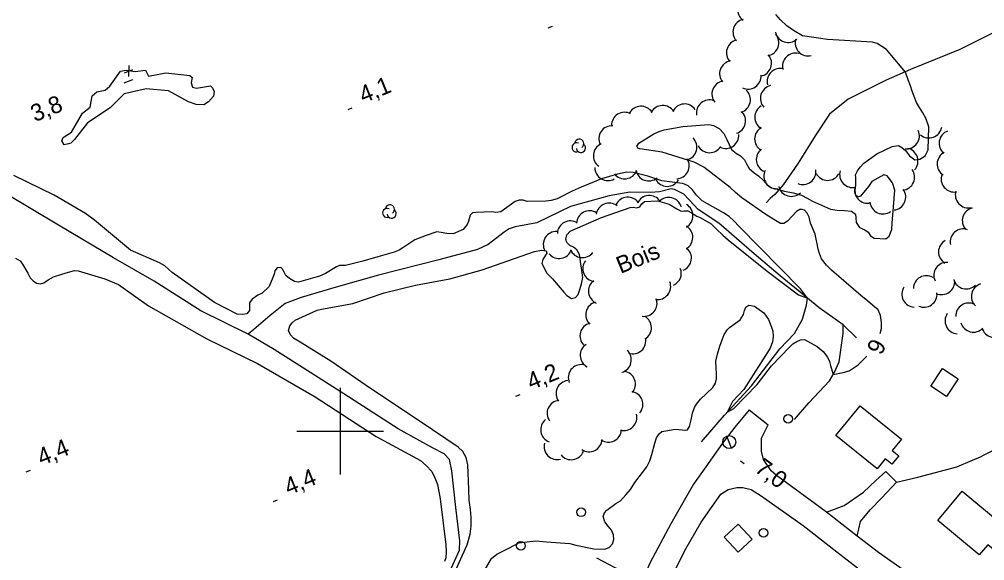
# Model space of a CAD drawing. Extents: x 362852 to 366875, y 5563573 to 5566479.
# Drawn here: x 363726 to 363948.7, y 5565170.1 to 5565295 of the extents above; entities that cross this region are included whole.
import ezdxf

# ---------------------------------------------------------------- set-up
doc = ezdxf.new("R2010")
doc.units = 0
for name, color, linetype in [('Niveau 19', 7, 'Continuous'), ('Niveau 2', 7, 'Continuous'), ('Niveau 21', 7, 'Continuous'), ('Niveau 22', 7, 'Continuous'), ('Niveau 3', 7, 'Continuous'), ('Niveau 31', 7, 'Continuous'), ('Niveau 36', 7, 'Continuous'), ('Niveau 37', 7, 'Continuous'), ('Niveau 4', 7, 'Continuous'), ('Niveau 44', 7, 'Continuous'), ('Niveau 61', 7, 'Continuous')]:
    doc.layers.add(name, color=color, linetype=linetype)

msp = doc.modelspace()

# ---------------------------------------------------------------- linework, layer by layer
at = {"layer": 'Niveau 19'}
for points in [[(363912.22, 5565181.3), (363916.27, 5565182.87), (363920.74, 5565185.92), (363923.58, 5565188.63), (363925.88, 5565190.72)], [(363919.3, 5565175.82), (363920.01, 5565179.21), (363922.27, 5565181.85), (363924.96, 5565184.63), (363928.33, 5565188.22), (363925.88, 5565190.72)]]:
    msp.add_lwpolyline(points, dxfattribs=at)
at = {"layer": 'Niveau 2'}
for points in [[(363935.83, 5565270.22), (363935.08, 5565272.23), (363934.39, 5565273.46), (363933.65, 5565274.66), (363932.99, 5565275.83), (363932.44, 5565277.18), (363931.99, 5565278.43), (363931.55, 5565279.69), (363931.05, 5565281.06), (363930.46, 5565282.82), (363926.08, 5565288.06), (363923.91, 5565289.42), (363922.79, 5565289.71), (363912.46, 5565290.37), (363906.69, 5565291.2), (363904.56, 5565292.46), (363903.06, 5565293.54), (363901.58, 5565294.88), (363900.5, 5565296.13)], [(363889.95, 5565256.22), (363883.9, 5565260.95), (363881.7, 5565262.05), (363874.31, 5565264.41), (363869.13, 5565265.17), (363868.65, 5565265.29), (363868.47, 5565265.72), (363868.94, 5565266.41), (363872.35, 5565268.63), (363873.58, 5565269.13), (363874.78, 5565269.56), (363879.09, 5565270.33), (363885.03, 5565270.76), (363886.13, 5565270.52), (363887.45, 5565269.87), (363888.5, 5565268.67), (363889.18, 5565267.32), (363889.71, 5565266.16), (363890.3, 5565265.02), (363891.45, 5565264.05), (363892.34, 5565263.54), (363893.28, 5565262.6), (363893.73, 5565261.66), (363894.35, 5565260.6), (363895.5, 5565259.62)], [(363895.5, 5565259.62), (363896.53, 5565258.92), (363897.64, 5565257.87), (363898.4, 5565256.93), (363899.48, 5565256.12), (363900.28, 5565256), (363902.54, 5565255.36), (363904.5, 5565254.98), (363906.46, 5565254.46), (363907.73, 5565253.79), (363908.97, 5565253.05), (363913.14, 5565251.25), (363914.68, 5565251), (363916.33, 5565250.93), (363917.95, 5565250.78), (363918.86, 5565250.08), (363918.95, 5565249.24), (363919.02, 5565248.14), (363919.79, 5565247.02), (363921.07, 5565246.48), (363921.79, 5565245.95), (363922.32, 5565245.11), (363923.16, 5565244.57), (363925.87, 5565244.37), (363926.69, 5565244.96), (363927.3, 5565246.52), (363927.36, 5565248.05), (363927.52, 5565249.81), (363927.98, 5565255.59), (363927.41, 5565257.3), (363926.19, 5565258.93), (363925.43, 5565259.11), (363922.67, 5565257.6), (363921.88, 5565256.47), (363920.05, 5565254.21), (363919.6, 5565254.09), (363919, 5565254.34), (363918.79, 5565255.63), (363918.95, 5565256.77), (363918.95, 5565258.46), (363918.92, 5565259.14), (363919.35, 5565260.07), (363919.96, 5565260.88), (363920.83, 5565261.81), (363923.82, 5565263.98), (363927.32, 5565265.66), (363928.79, 5565265.89), (363929.59, 5565265.46), (363930.39, 5565264.73), (363931.36, 5565263.56), (363932.56, 5565262.61), (363933.76, 5565262.72), (363934.99, 5565263.54), (363935.69, 5565264.89), (363935.83, 5565270.22)], [(363843.17, 5565253.01), (363842.23, 5565253.31), (363841.29, 5565253.3), (363840.41, 5565253.01), (363837.09, 5565250.57), (363835.89, 5565250.46), (363834.96, 5565250.58), (363831.32, 5565250.47), (363830.53, 5565250.39), (363830, 5565249.86), (363829.58, 5565248.43), (363829.32, 5565247.7), (363828.4, 5565246.57), (363826.07, 5565245.54), (363824.61, 5565245.58), (363823.31, 5565245.86), (363822.33, 5565245.96), (363819.83, 5565245.18), (363817.26, 5565244.13), (363814.45, 5565242.28), (363813.6, 5565241.75), (363812.48, 5565241.28), (363808.66, 5565240.22), (363805.26, 5565239.2), (363801.27, 5565238.25), (363799.84, 5565238.23), (363799.14, 5565237.95), (363796.64, 5565236.41), (363795.27, 5565235.79), (363790.41, 5565234.36), (363789.46, 5565234.54), (363788.31, 5565235.2), (363787.46, 5565235.91), (363787.08, 5565236.7), (363786.74, 5565237.38), (363786.33, 5565237.77), (363785.49, 5565237.68), (363784.97, 5565236.96), (363784.76, 5565236.25), (363783.61, 5565233.39), (363781.99, 5565231.85), (363781.05, 5565231.4), (363780.45, 5565231.02), (363779.68, 5565230.46), (363779.07, 5565229.64), (363779.12, 5565228.91), (363779.12, 5565227.84), (363778.44, 5565227.06), (363777.44, 5565226.9), (363776.25, 5565227.04), (363771.05, 5565229.68), (363761.23, 5565236.58), (363759.58, 5565238.17), (363758.31, 5565238.84), (363751.67, 5565241.77), (363743.33, 5565248.72), (363741.26, 5565250.26), (363733.99, 5565254.43), (363724.74, 5565259)], [(363825.27, 5565164.96), (363829.28, 5565173.82), (363829.99, 5565176.25), (363830.23, 5565178.1), (363830.25, 5565180.06), (363830.1, 5565181.94), (363829.77, 5565184.13), (363829.67, 5565186.54), (363829.47, 5565192.23), (363829.1, 5565193.9), (363828.33, 5565195.34), (363827.23, 5565196.34), (363818.44, 5565202.27), (363807.04, 5565209.84), (363797.82, 5565216.17), (363790.78, 5565220.56), (363789.21, 5565221.49), (363788.52, 5565222.27), (363788.12, 5565223.24), (363788.38, 5565224.29), (363788.9, 5565225.01), (363789.6, 5565225.61), (363794.71, 5565227.96), (363795.68, 5565228.17), (363802.92, 5565229.44), (363810.17, 5565231.92), (363817.39, 5565233.69), (363825.29, 5565235.17), (363832.77, 5565237.24), (363844.87, 5565241.45), (363846.43, 5565241.78), (363847.5, 5565241.59), (363847.72, 5565241.05), (363847.4, 5565240.61), (363846.73, 5565239.64), (363846.5, 5565238.67), (363847.72, 5565236.46), (363848.99, 5565235.17), (363851.64, 5565232.04), (363852.31, 5565231.32), (363853.35, 5565230.61), (363854.31, 5565230.88), (363854.93, 5565231.51), (363855.3, 5565232.73), (363855.66, 5565234.01), (363856, 5565235.47), (363855.23, 5565240.74), (363854.61, 5565241.81), (363853.8, 5565242.42), (363853, 5565242.84), (363852.27, 5565243.55), (363852.09, 5565244.29), (363852.3, 5565245.32), (363853.09, 5565246.15), (363860.31, 5565249.3), (363866.87, 5565251.62), (363867.71, 5565251.71), (363868.4, 5565251.55), (363869.12, 5565251.79), (363869.59, 5565252.48), (363870.25, 5565253), (363873.25, 5565253.17), (363875.94, 5565252.39), (363877.7, 5565251.29), (363878.68, 5565250.74), (363879.38, 5565250.85), (363880.19, 5565250.86), (363881.06, 5565250.41), (363882.25, 5565249.64), (363883.08, 5565249.29), (363885.62, 5565247.82), (363886.86, 5565246.63), (363888.31, 5565245.21), (363889.5, 5565244.13), (363898.48, 5565236.95), (363905.73, 5565231.45), (363907.83, 5565230.69), (363906.17, 5565232.82), (363892.04, 5565247.25), (363890.82, 5565248.57), (363889.75, 5565249.51), (363888.46, 5565250.36), (363883.53, 5565253.11), (363882.23, 5565254.46), (363881.28, 5565255.71), (363880.31, 5565256.57), (363879.43, 5565257.02), (363878.95, 5565257.14), (363874.25, 5565257.79), (363870.95, 5565258.82), (363867.59, 5565259.7), (363866.13, 5565259.73), (363864, 5565259.3), (363860.31, 5565258.22), (363855.59, 5565256.28), (363853.52, 5565255.37), (363850.04, 5565253.63), (363848.71, 5565253.21), (363847.46, 5565253.07), (363843.17, 5565253.01)], [(363924.6, 5565222.55), (363924.9, 5565223.72), (363924.9, 5565225.1), (363924.69, 5565226.7), (363924.11, 5565227.97), (363923.31, 5565228.71), (363921.77, 5565230.02), (363920.13, 5565231.29), (363913.37, 5565237.17), (363912.22, 5565238.32), (363911.06, 5565239.79), (363910.55, 5565241.03), (363910.24, 5565241.96), (363910.04, 5565243.2), (363909.84, 5565244.31), (363909.57, 5565245.45), (363908.54, 5565247.98), (363908.23, 5565249.36), (363907.73, 5565250.28), (363907.13, 5565250.98), (363906.55, 5565251.18), (363906.06, 5565251.16), (363905.3, 5565250.72), (363903.23, 5565248.43), (363902.39, 5565247.9), (363901.58, 5565247.88), (363900.02, 5565248.81), (363898.24, 5565249.96), (363892.67, 5565253.82), (363891.18, 5565255.03), (363889.95, 5565256.22)], [(363725.14, 5565239.93), (363726.16, 5565239.28), (363726.73, 5565238.5), (363727.93, 5565236.48), (363728.5, 5565235.4), (363729.17, 5565234.67), (363729.94, 5565234.16), (363730.88, 5565233.99), (363731.66, 5565234.24), (363732.64, 5565234.9), (363733.91, 5565235.61), (363735.8, 5565236.2), (363737.35, 5565236.7), (363738.7, 5565237.07), (363739.6, 5565237), (363745.75, 5565235.13), (363748.9, 5565233.84), (363755.78, 5565228.94), (363769.26, 5565221.34), (363780.96, 5565215.65), (363794.2, 5565207.9), (363808.34, 5565198.82), (363818.56, 5565193.22), (363819.88, 5565192.13), (363821.15, 5565190.7), (363821.87, 5565189.24), (363822.44, 5565187.71), (363822.78, 5565186.1), (363823.04, 5565184.38), (363824.41, 5565173.83), (363824.46, 5565172.16), (363824.39, 5565170.81), (363824.11, 5565169.94)], [(363833.22, 5565167.72), (363834.92, 5565170.61), (363836.11, 5565171.67), (363839.07, 5565173.13), (363841.23, 5565174.27), (363845.04, 5565174.71), (363847.62, 5565174.51), (363852.98, 5565174.08), (363854.38, 5565173.71), (363858.53, 5565172.85), (363861.07, 5565172.76), (363862.08, 5565173.18), (363862.85, 5565174.05), (363863.15, 5565174.99), (363863.08, 5565176.09), (363862.59, 5565177.14), (363861.83, 5565178.09), (363861.1, 5565179.1), (363860.65, 5565180.36), (363861, 5565181.19), (363861.51, 5565181.78), (363863.62, 5565183.33), (363864.68, 5565183.96), (363865.87, 5565185.32), (363866.98, 5565186.59), (363867.95, 5565188.18), (363870.79, 5565191.79), (363871.41, 5565193.17), (363871.94, 5565194.64), (363872.63, 5565197.25), (363873, 5565198.47), (363873.57, 5565199.39), (363874.23, 5565199.91), (363877.38, 5565200.45), (363879.64, 5565200.25), (363880.17, 5565200.34), (363880.61, 5565201.09), (363880.99, 5565202.62), (363881.31, 5565204.13), (363881.77, 5565205.45), (363882.19, 5565206.25), (363883.11, 5565207.38), (363885.95, 5565210.05), (363886.58, 5565211.12), (363886.81, 5565212.09), (363886.8, 5565213.34), (363886.76, 5565214.52), (363886.7, 5565216.19), (363887.05, 5565217.77), (363887.61, 5565219.63), (363888.16, 5565221.05), (363888.59, 5565222.29), (363889.26, 5565223.38), (363889.8, 5565223.92), (363892.26, 5565225.68), (363893.08, 5565226.89), (363893.26, 5565227.84), (363893.57, 5565228.6), (363894.31, 5565229.09), (363895.59, 5565228.86), (363897.72, 5565227.3), (363898.85, 5565225.75), (363899.55, 5565224.03), (363899.82, 5565223.08), (363899.88, 5565221.85), (363899.71, 5565220.59), (363899.23, 5565219.14), (363893.1, 5565209.66), (363890.48, 5565206.89), (363889.31, 5565204.37)], [(363889.31, 5565204.37), (363890.83, 5565205.28), (363896.22, 5565210.75), (363899.52, 5565215.06), (363903.77, 5565219.5), (363904.44, 5565220.15), (363905.34, 5565220.7), (363906.19, 5565221.05), (363907.11, 5565221.12), (363910.05, 5565219.56), (363911.41, 5565218.37), (363912.43, 5565217.09), (363912.9, 5565216.09), (363913.14, 5565215.19), (363913.73, 5565213.07), (363916.07, 5565213.51), (363917.45, 5565213.95), (363918.33, 5565214.56), (363919.47, 5565215.28), (363921.53, 5565217.34)]]:
    msp.add_lwpolyline(points, dxfattribs=at)
at = {"layer": 'Niveau 21'}
msp.add_line((363894.37, 5565204.95), (363898.77, 5565201.5), dxfattribs=at)
for points in [[(363894.37, 5565204.95), (363891.04, 5565200.97), (363888.24, 5565197.21), (363884.39, 5565191.81), (363881.5, 5565187.79), (363876.28, 5565178.61), (363871.48, 5565169.6), (363867.57, 5565160.54), (363864.93, 5565154.01), (363864.35, 5565152.4), (363861.97, 5565145.76), (363861.32, 5565143.93), (363859.06, 5565135.24), (363857.7, 5565126.8), (363857.47, 5565121.97), (363857.33, 5565119.17), (363857.74, 5565112.52), (363858.63, 5565107.47), (363859.14, 5565105.67), (363861.56, 5565097.13), (363863.86, 5565090.22), (363867.22, 5565079.52), (363867.43, 5565078.84)], [(363934.01, 5565165.13), (363924.22, 5565172.01), (363919.3, 5565175.82), (363912.22, 5565181.3), (363910.74, 5565182.44), (363900.66, 5565189.81), (363899.47, 5565190.88), (363897.68, 5565193.47), (363897.2, 5565195.4), (363897.17, 5565198.39), (363898.77, 5565201.5)], [(363876.87, 5565167.16), (363879.55, 5565172.52), (363883.26, 5565179.05), (363887.8, 5565185.45), (363889.52, 5565186.59), (363891.52, 5565187.04), (363892.92, 5565186.98), (363894.83, 5565186.58), (363897.12, 5565185.07), (363906.83, 5565178.27), (363914.6, 5565172.15), (363919.35, 5565168.46)]]:
    msp.add_lwpolyline(points, dxfattribs=at)
at = {"layer": 'Niveau 22'}
for points in [[(363953.4, 5565293.26), (363942.96, 5565288.07), (363931.58, 5565283.42), (363925.95, 5565280.98), (363917.22, 5565276.57), (363912.87, 5565273.17), (363909.62, 5565268.17), (363905.64, 5565261.83), (363904.16, 5565259.58), (363902.23, 5565256.81), (363900.28, 5565254.63), (363899.24, 5565253.67), (363898.29, 5565252.65)], [(363928.33, 5565188.22), (363933.3, 5565189.42), (363942.28, 5565191.78), (363945.87, 5565193.29), (363947.71, 5565194.1), (363948.6, 5565194.52), (363953.03, 5565196.76), (363967.36, 5565202.95), (363978.06, 5565208.41), (363978.81, 5565209.16), (363980.16, 5565210.46), (363981.57, 5565212.67), (363982.7, 5565213.88), (363983.69, 5565214.67), (363985.61, 5565215.77), (363989.59, 5565218.28), (363999.23, 5565223.09)]]:
    msp.add_lwpolyline(points, dxfattribs=at)
at = {"layer": 'Niveau 3'}
for p, q in [((363848.01, 5565293.08), (363848.97, 5565293.47)), ((363750.28, 5565282.65), (363752.17, 5565283.44)), ((363751.22, 5565284.33), (363751.17, 5565281.81)), ((363750.2, 5565280.37), (363752.14, 5565281.16)), ((363801.85, 5565274.24), (363802.81, 5565274.63)), ((363840.54, 5565208.09), (363841.5, 5565208.48)), ((363892.39, 5565193.17), (363893.23, 5565192.55)), ((363727.59, 5565190.64), (363728.55, 5565191.03)), ((363784.59, 5565183.82), (363785.55, 5565184.21))]:
    msp.add_line(p, q, dxfattribs=at)
at = {"layer": 'Niveau 31'}
for points in [[(363942.55, 5565212.1), (363939.85, 5565208.01), (363936.28, 5565210.36), (363938.98, 5565214.45), (363942.55, 5565212.1)], [(363925.74, 5565193.63), (363923.85, 5565191.29), (363914.34, 5565199), (363919.93, 5565205.88), (363929.48, 5565198.14), (363927.38, 5565195.55), (363928.86, 5565194.35), (363927.27, 5565192.39), (363925.74, 5565193.63)], [(363949.4, 5565173.83), (363947.42, 5565171.46), (363937.86, 5565179.42), (363943.5, 5565186.2), (363952.99, 5565178.3), (363951.02, 5565175.94), (363952.33, 5565174.85), (363950.63, 5565172.81), (363949.4, 5565173.83)], [(363891.84, 5565178.54), (363895.08, 5565175.07), (363891.85, 5565172.07), (363888.62, 5565175.55), (363891.84, 5565178.54)]]:
    msp.add_lwpolyline(points, dxfattribs=at)
at = {"layer": 'Niveau 36'}
msp.add_line((363890.32, 5565196.09), (363889.2, 5565198.87), dxfattribs=at)
for centre, radius in [((363903.35, 5565202.85), 1), ((363889.76, 5565197.5), 1.5), ((363855.59, 5565181.3), 1), ((363897.68, 5565176.56), 1), ((363841.71, 5565173.59), 1)]:
    msp.add_circle(centre, radius, dxfattribs=at)
at = {"layer": 'Niveau 37'}
msp.add_lwpolyline([(363859.17, 5565170.77), (363863.52, 5565168.45), (363864.09, 5565167.54)], dxfattribs=at)
at = {"layer": 'Niveau 4'}
for points in [[(363736.3, 5565266.1), (363735.79, 5565267.02), (363736.13, 5565267.73), (363736.3, 5565267.92), (363738.05, 5565269.02), (363740.58, 5565273.39), (363742.34, 5565274.74), (363742.83, 5565277.39), (363743.9, 5565278.28), (363745.81, 5565278.68), (363746.88, 5565279.56), (363749.35, 5565283.03), (363750.67, 5565283.32), (363752.75, 5565282.98), (363755.08, 5565283.25), (363755.43, 5565282.7), (363755.82, 5565281.91), (363759.82, 5565282.68), (363765.33, 5565282.05), (363765.9, 5565281.59), (363765.65, 5565280.35), (363765.94, 5565279.34), (363766.89, 5565279.16), (363770.12, 5565279.67), (363770.55, 5565279.22), (363770.91, 5565278.36), (363770.78, 5565277.3), (363769.64, 5565275.95), (363768.52, 5565275.31), (363766.76, 5565275.34), (363764.99, 5565275.99), (363760.39, 5565278.51), (363755.26, 5565278.98), (363750.16, 5565277.83), (363746.98, 5565274.57), (363741.69, 5565271.14), (363738.7, 5565267.27), (363737.91, 5565266.44), (363737.35, 5565266.28), (363736.3, 5565266.1)], [(363809.5, 5565130.84), (363810.21, 5565132.32), (363811.72, 5565133.86), (363812.88, 5565136.26), (363815.18, 5565144.18), (363817.58, 5565151.99), (363820.58, 5565156.65), (363824.16, 5565165.11), (363827.53, 5565172.6), (363827.63, 5565174.7), (363826.72, 5565182.39), (363825.8, 5565190.89), (363825.19, 5565193.47), (363823.96, 5565194.79), (363821.34, 5565196.16), (363813.37, 5565200.58), (363800.85, 5565208.63), (363784.77, 5565218.88), (363778.77, 5565222.39), (363767.86, 5565227.79), (363757.12, 5565234.64), (363747.73, 5565240.02), (363735.01, 5565247.57), (363722.83, 5565254.84)], [(363919.15, 5565221.55), (363916.06, 5565224.54), (363910.53, 5565228.5), (363907.83, 5565230.69), (363901.51, 5565235.83), (363895.54, 5565240.95), (363887.4, 5565248), (363882.63, 5565251.18), (363881.56, 5565252.25), (363879.31, 5565254.72), (363877.13, 5565255.78), (363876.33, 5565255.89), (363873.68, 5565255.23), (363871.56, 5565255.05), (363866.82, 5565255.17), (363862.1, 5565254.28), (363853.14, 5565251.85), (363845.34, 5565248.09), (363840.34, 5565247.16), (363839.03, 5565246.69), (363837.85, 5565245.89), (363834.13, 5565243.04), (363831.65, 5565241.9), (363822.74, 5565239.5), (363808.84, 5565235.99), (363799.12, 5565233.26), (363791.04, 5565230.87), (363787.31, 5565229.45), (363783.82, 5565226.68), (363780.09, 5565223.44), (363778.77, 5565222.39)], [(363883.37, 5565197.56), (363888.7, 5565203.72), (363894.92, 5565210.45), (363901.42, 5565218.97), (363904.84, 5565222.53), (363906.64, 5565225.86), (363907.61, 5565229.09), (363907.83, 5565230.69)], [(363904.79, 5565202.73), (363908.14, 5565206.53), (363912.88, 5565211.61), (363913.96, 5565213.47), (363915.15, 5565215.97), (363916.07, 5565222.57), (363916.08, 5565223.6), (363916.06, 5565224.54)]]:
    msp.add_lwpolyline(points, dxfattribs=at)
at = {"layer": 'Niveau 44'}
for centre, radius, start, end in [((363894.69, 5565297.25), 3, 114.6226, 234.6006), ((363893.62, 5565292.07), 3, 102.6435, 222.6215), ((363903.34, 5565292.69), 3, 191.9999, 311.9779), ((363892.12, 5565287.3), 3, 102.6435, 222.6215), ((363898.19, 5565289.58), 3, 280.6982, 40.6761), ((363907.97, 5565289.57), 3, 163.5109, 283.4888), ((363905.05, 5565284.2), 3, 75.0213, 194.9993), ((363890.53, 5565282.46), 3, 99.087, 219.0649), ((363896.53, 5565284.87), 3, 280.6982, 40.6761), ((363901.52, 5565280.67), 3, 75.0213, 194.9993), ((363888.75, 5565277.79), 3, 99.087, 219.0649), ((363894.12, 5565281.93), 3, 243.974, 3.9519), ((363891.65, 5565276.46), 3, 287.1269, 47.1048), ((363899.95, 5565276.8), 3, 103.2326, 223.2106), ((363885.2, 5565273.44), 3, 69.5974, 189.5753), ((363869.41, 5565271.97), 3, 31.9761, 151.954), ((363874.41, 5565272.14), 3, 31.9761, 151.954), ((363879.47, 5565272.49), 3, 34.9534, 154.9314), ((363890.54, 5565271.59), 3, 287.1269, 47.1048), ((363898.64, 5565272.43), 3, 119.7856, 239.7635), ((363865.6, 5565270.57), 3, 61.842, 181.8199), ((363862.67, 5565267.46), 3, 85.8714, 205.8494), ((363898.62, 5565267.43), 3, 119.7856, 239.7635), ((363930.64, 5565268.14), 3, 263.8559, 23.8338), ((363935.83, 5565270.65), 3, 229.8732, 349.8512), ((363855.17, 5565266.32), 1.05, 304.3592, 171.8163), ((363879.3, 5565265.54), 3, 284.5398, 44.5177), ((363888.97, 5565268.24), 3, 243.8489, 3.8269), ((363941.18, 5565266.43), 3, 110.387, 230.365), ((363854.54, 5565265.49), 1.05, 66.2054, 291.894), ((363855.57, 5565265.35), 1.05, 189.0269, 51.7112), ((363861.42, 5565263.54), 3, 114.2739, 234.2519), ((363885.24, 5565267.25), 3, 208.6987, 328.6767), ((363899, 5565262.67), 3, 127.9188, 247.8968), ((363930.31, 5565262.3), 3, 317.5749, 77.5528), ((363877.53, 5565261.23), 3, 272.6989, 32.6769), ((363940.72, 5565261.65), 3, 117.6103, 237.5883), ((363861.77, 5565260.81), 3, 179.4236, 299.4015), ((363865.63, 5565261.22), 3, 218.4543, 338.4323), ((363871.2, 5565260.75), 3, 189.4763, 309.4542), ((363900.76, 5565258.89), 3, 154.747, 274.7249), ((363906.77, 5565259.89), 3, 247.1179, 7.0958), ((363912.44, 5565260.87), 3, 209.9037, 329.8816), ((363918.22, 5565259.22), 3, 163.696, 283.6739), ((363929.52, 5565258.59), 3, 276.083, 36.061), ((363941.64, 5565258.18), 3, 160.0219, 279.9999), ((363875.45, 5565259.49), 3, 209.3205, 329.2985), ((363904.08, 5565257.18), 3, 194.2157, 314.1937), ((363921.67, 5565255.6), 3, 163.696, 283.6739), ((363866.34, 5565250.98), 3, 34.5461, 154.5241), ((363871.33, 5565251.38), 3, 34.5461, 154.5241), ((363875.81, 5565250.93), 3, 15.9851, 135.963), ((363927.49, 5565254.02), 3, 276.083, 36.061), ((363944.91, 5565254.51), 3, 162.9002, 282.8782), ((363811.49, 5565251.18), 1.05, 304.3592, 171.8163), ((363862.04, 5565249.62), 3, 51.5414, 171.5193), ((363878.4, 5565249.7), 3, 299.4089, 59.3869), ((363925.22, 5565253.11), 3, 185.7469, 305.7248), ((363810.85, 5565250.36), 1.05, 66.2054, 291.894), ((363811.88, 5565250.21), 1.05, 189.0269, 51.7112), ((363857.54, 5565247.85), 3, 57.7285, 177.7064), ((363946.53, 5565248.56), 3, 103.0644, 223.0423), ((363853.11, 5565245.52), 3, 57.7285, 177.7064), ((363878.35, 5565244.7), 3, 299.4089, 59.3869), ((363849.87, 5565243.07), 3, 87.9473, 207.9253), ((363943.72, 5565243.66), 3, 70.8304, 190.8084), ((363941.04, 5565241.35), 3, 118.7827, 238.7607), ((363850.51, 5565242.84), 3, 220.3831, 340.361), ((363855.89, 5565243.05), 3, 203.2552, 323.2331), ((363878.04, 5565239.92), 3, 291.7499, 51.7279), ((363858.98, 5565237.49), 3, 141.909, 261.8869), ((363939.95, 5565235.95), 3, 85.2045, 205.1824), ((363875.7, 5565236.43), 3, 293.559, 22.3142), ((363860.28, 5565232.3), 3, 126.6386, 246.6166), ((363873.26, 5565233.38), 3, 260.9275, 20.9054), ((363935.24, 5565232.88), 3, 59.2357, 179.2137), ((363938.77, 5565234.52), 3, 245.6434, 5.6213), ((363944.43, 5565235.81), 3, 195.6367, 315.6146), ((363948.62, 5565231.09), 3, 106.6821, 226.66), ((363932.59, 5565231.62), 3, 146.9549, 266.9328), ((363934.7, 5565231.61), 3, 245.6434, 5.6213), ((363859.65, 5565226.87), 3, 105.8302, 225.8082), ((363870.11, 5565229.5), 3, 260.9275, 20.9054), ((363945.02, 5565226.58), 3, 62.5051, 182.4831), ((363942.55, 5565225.47), 3, 145.9957, 265.9737), ((363858.32, 5565222.01), 3, 104.394, 224.3719), ((363868.82, 5565223.88), 3, 300.6909, 60.6688), ((363946.1, 5565225.85), 3, 196.0727, 316.0506), ((363950.95, 5565224.64), 3, 196.0727, 316.0506), ((363867.53, 5565220.85), 3, 251.5705, 11.5484), ((363858.37, 5565217.5), 3, 122.4163, 242.3943), ((363864.16, 5565216.47), 3, 286.6066, 46.5845), ((363855.63, 5565212.37), 3, 82.3341, 202.312), ((363865.12, 5565210.86), 3, 320.1782, 80.1561), ((363852.8, 5565208.69), 3, 95.8739, 215.8518), ((363850.75, 5565204.13), 3, 95.8739, 215.8518), ((363866.84, 5565206.17), 3, 320.1782, 80.1561), ((363849.26, 5565200.37), 3, 129.4087, 249.3867), ((363865.44, 5565203.16), 3, 255.5954, 15.5734), ((363861.91, 5565200.48), 3, 236.2944, 356.2724), ((363857.43, 5565198.27), 3, 236.2944, 356.2724), ((363850.06, 5565196.45), 3, 164.6419, 284.6199), ((363853.31, 5565196.42), 3, 218.6487, 338.6266)]:
    msp.add_arc(centre, radius, start, end, dxfattribs=at)
at = {"layer": 'Niveau 61'}
for p, q in [((363800, 5565210), (363800, 5565190)), ((363790, 5565200), (363810, 5565200))]:
    msp.add_line(p, q, dxfattribs=at)

# ---------------------------------------------------------------- texts
at = {"layer": 'Niveau 2'}
msp.add_text('6', height=3.93, rotation=242.7663, dxfattribs=at).set_placement((363922.65, 5565221.72))
at = {"layer": 'Niveau 3'}
for s, rotation, p in [('4,1  ', 22.09, (363805.36, 5565275.6)), ('    3,8', 22.0899, (363724.16, 5565269.08)), ('4,2  ', 22.09, (363844.05, 5565209.45)), ('4,4  ', 22.09, (363731.1, 5565192)), ('7,0  ', 323.4688, (363895.38, 5565190.88)), ('4,4  ', 22.09, (363788.1, 5565185.18))]:
    msp.add_text(s, height=3.93, rotation=rotation, dxfattribs=at).set_placement(p)
at = {"layer": 'Niveau 44'}
msp.add_text('Bois', height=3.93, rotation=22.09, dxfattribs=at).set_placement((363864.68, 5565236.28))

doc.saveas('drawing.dxf')
